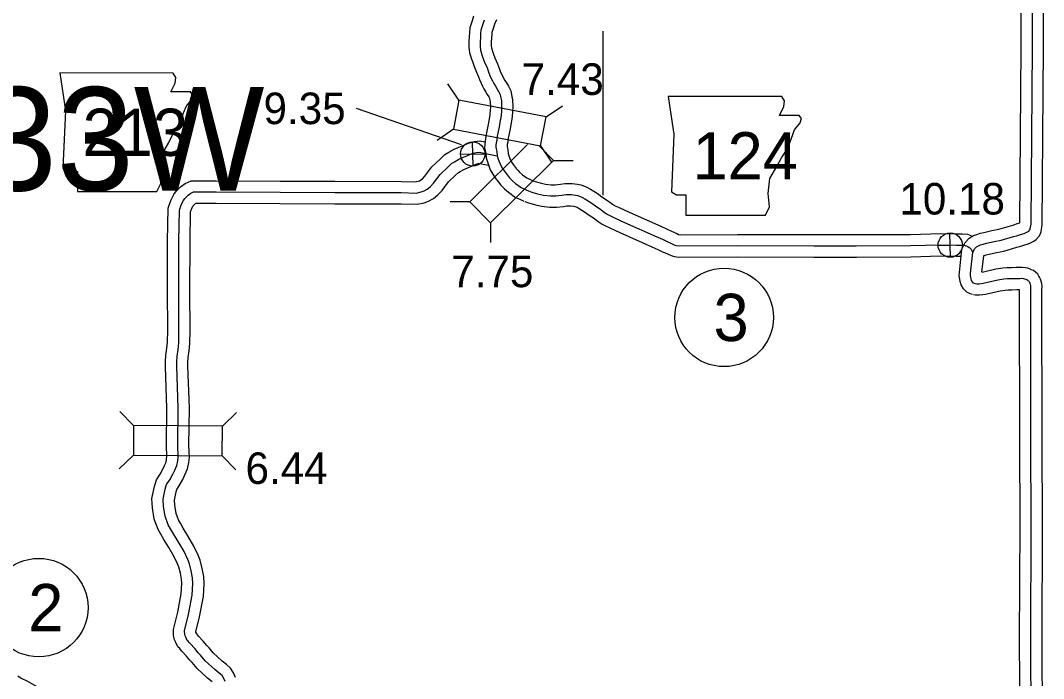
# Model space of a CAD drawing. Extents: x 31699 to 244310, y -8841 to 11474.
# Drawn here: x 99693 to 100606, y 4421 to 5009 of the extents above; entities that cross this region are included whole.
import ezdxf

# ---------------------------------------------------------------- set-up
doc = ezdxf.new("R2010")
doc.units = 0
for name, color, linetype in [('B_Logo', 7, 'Continuous'), ('Default', 7, 'Continuous'), ('G-ANNO-TEXT', 7, 'Continuous'), ('Level 21', 7, 'Continuous'), ('R_Border', 7, 'Continuous'), ('R_Border Notes', 7, 'Continuous'), ('R_XS_EARTHWORK_STAGE1', 7, 'Continuous'), ('R_XS_EARTHWORK_STAGE2', 7, 'Continuous'), ('S_WALL', 7, 'Continuous'), ('S_WALL_ANNOT', 7, 'Continuous')]:
    doc.layers.add(name, color=color, linetype=linetype)

msp = doc.modelspace()

# ---------------------------------------------------------------- linework, layer by layer
at = {"layer": 'B_Logo'}
for points in [[(100545.45, 4773.49), (100544.31, 4773.8), (100543.71, 4774.13), (100542.63, 4775.18), (100541.88, 4776.51), (100541.45, 4777.97), (100541.24, 4779.17), (100540.94, 4781.24), (100540.98, 4782.92), (100542.97, 4801.53), (100544.59, 4804.63), (100546.16, 4806.46), (100548.08, 4807.56), (100549.8, 4808.25), (100552.25, 4809.02), (100555.11, 4809.67), (100562.01, 4811.37), (100568.32, 4812.54), (100579.4, 4815.71), (100581.92, 4816.42), (100585.5, 4817.67), (100588.69, 4818.52), (100589.95, 4818.94), (100592.26, 4820.11), (100592.86, 4820.52), (100593.77, 4821.61), (100594.22, 4822.68), (100594.47, 4824.09), (100595.03, 4826.84), (100596.1, 4984.31), (100595.92, 5122.31)], [(100106.63, 5009.01), (100105.45, 5005.51), (100103.85, 5000.07), (100103.52, 4997.12), (100103.34, 4993.64), (100103.03, 4989.96), (100103.07, 4985.36), (100103.49, 4982.16), (100104.72, 4978.18), (100105.65, 4975.27), (100107.08, 4971.49), (100109.27, 4966.34), (100110.91, 4961.9), (100111.7, 4959.65), (100112.9, 4957.01), (100114.09, 4954.77), (100115.28, 4952.39), (100116.74, 4949.95), (100117.99, 4947.91), (100119.58, 4945.28), (100120.91, 4942.57), (100121.29, 4940.78), (100121.75, 4938.39), (100122.05, 4937.06), (100122.25, 4931.45), (100122.14, 4927.84), (100121.84, 4924.03), (100121.26, 4920.34), (100121.08, 4919.41), (100120.32, 4915.38), (100119.79, 4912.3), (100118.23, 4905.25), (100117.86, 4901.57), (100117.44, 4899.49), (100117.23, 4897.28), (100117.14, 4895.6), (100117.37, 4894.07), (100117.9, 4891.82), (100118.39, 4887.95), (100119.33, 4884.77), (100121.19, 4879.67), (100123, 4876.58), (100124.52, 4874.28), (100127.48, 4870.41), (100129.2, 4868.24), (100131.59, 4865.83), (100134.79, 4863.17), (100139.68, 4859.41), (100142.57, 4858.15), (100146.21, 4856.5)], [(99875.39, 4418.12), (99874.11, 4421.43), (99872.73, 4423.53), (99870.14, 4425.74), (99866.2, 4428.92), (99857.61, 4436.79), (99853.49, 4441.71), (99851.51, 4443.93), (99848.48, 4447.6), (99844.18, 4452.03), (99843.22, 4453.15), (99842.46, 4454.13), (99841.64, 4454.98), (99840.37, 4457.82), (99839.61, 4459), (99839.38, 4460.33), (99839.3, 4463.61), (99842.87, 4478.11), (99846.05, 4495.35), (99846.66, 4505.65), (99846.34, 4510.79), (99845.25, 4517.04), (99843.49, 4523.41), (99842.07, 4527.31), (99838.76, 4534.38), (99833.62, 4543.14), (99829.24, 4550.25), (99826.74, 4554.66), (99824.72, 4558.29), (99821.93, 4565.77), (99820.52, 4574.48), (99820.03, 4581.01), (99821.94, 4590.01), (99823.17, 4594.11), (99825.93, 4598.25), (99828.67, 4603.32), (99830.45, 4606.9), (99832.28, 4611.29), (99833.11, 4615.25), (99833.49, 4619.06), (99833.18, 4628.94), (99833.49, 4662.47), (99832.17, 4699.77), (99832.21, 4703.51), (99832.55, 4708.79), (99833.47, 4714.89), (99833.99, 4720.72), (99834.18, 4731.94), (99834.05, 4767.2), (99834.1, 4811.34), (99834.61, 4839.33), (99836.16, 4844.04), (99838.13, 4848.03), (99839.49, 4849.8), (99842.35, 4852.67), (99844.77, 4854.53), (99847.07, 4855.52), (99867.53, 4855.61), (99924.44, 4855.29), (99973.41, 4855.06), (100032.65, 4854.93), (100045.85, 4854.58), (100050.49, 4855.55), (100053, 4856.41), (100055.83, 4857.95), (100058.51, 4860.15), (100061.36, 4863.36), (100067.36, 4871.18), (100074.2, 4877.69), (100077.65, 4880.91), (100080.21, 4882.51), (100084.22, 4884.74), (100096.09, 4889.83), (100099.53, 4890.85), (100102.46, 4891.05), (100106.27, 4890.34), (100118.39, 4887.95)], [(100146.21, 4856.5), (100149.37, 4855.44), (100154.2, 4854.01), (100159.57, 4852.67), (100165.91, 4851.96), (100170.58, 4852), (100176.09, 4852.6), (100179.68, 4853.15), (100182.41, 4853.22), (100184.54, 4853.13), (100188.28, 4852.69), (100190.22, 4852.27), (100193.85, 4851.02), (100196.69, 4849.48), (100201.9, 4846.13), (100206.17, 4843.1), (100210.98, 4839.87), (100214.25, 4837.28), (100217.16, 4835.41), (100219.59, 4834.07), (100223.02, 4832.48), (100231.92, 4828.35), (100260.35, 4815.74), (100265.87, 4813.26), (100269.58, 4811.48), (100274.5, 4809.26), (100276.99, 4808.12), (100278.2, 4807.81), (100281.21, 4807.35), (100332.97, 4807.58), (100401.14, 4807.4)], [(100401.14, 4807.4), (100438.95, 4807.41), (100487.38, 4807.66), (100514.15, 4808.39), (100528.28, 4808.13), (100533.01, 4808.07), (100536.02, 4807.85), (100537.15, 4807.4), (100537.83, 4807.07), (100538.5, 4806.75), (100539.84, 4805.9), (100540.31, 4805.57), (100541.12, 4804.85), (100541.6, 4804.19), (100542.97, 4801.53)], [(100595.14, 4382.29), (100594.74, 4454.69), (100595.2, 4558.47), (100594.9, 4632.61), (100594.7, 4768.2), (100594.79, 4771.21), (100594.71, 4772.08), (100594.56, 4772.68), (100594.08, 4773.81), (100593.74, 4774.6), (100593.39, 4775.13), (100593.05, 4775.73), (100592.45, 4776.26), (100592.04, 4776.58), (100591.1, 4776.97), (100590.57, 4777.23), (100589.36, 4777.68), (100588.36, 4777.87), (100586.82, 4778.11), (100584.89, 4778.02), (100581.96, 4777.97), (100577.63, 4777.84), (100574.03, 4777.79), (100570.77, 4777.54), (100565.39, 4776.72), (100552.31, 4773.72), (100550.58, 4773.43), (100548.59, 4773.27), (100547.45, 4773.25), (100546.45, 4773.3), (100545.45, 4773.49)]]:
    msp.add_lwpolyline(points, dxfattribs=at)
at = {"layer": 'Default'}
msp.add_line((100212.57, 4999.1), (100212.57, 4852.8), dxfattribs=at)
at = {"layer": 'G-ANNO-TEXT'}
for points in [[(99727.74, 4961.84), (99732.82, 4928), (99730.56, 4876.69), (99735.07, 4873.87), (99743.53, 4873.87), (99743.53, 4855.82), (99814.59, 4855.82), (99817.97, 4863.15), (99816.84, 4874.99), (99818.53, 4888.53), (99824.74, 4899.24), (99828.69, 4907.14), (99834.32, 4915.6), (99837.71, 4924.62), (99840.53, 4931.95), (99845.6, 4938.15), (99846.73, 4942.1), (99844.48, 4944.92), (99826.99, 4944.92), (99830.94, 4952.82), (99831.51, 4957.89), (99829.17, 4961.79)], [(100271.07, 4940.87), (100276.15, 4907.03), (100273.89, 4855.71), (100278.41, 4852.89), (100286.86, 4852.89), (100286.86, 4834.85), (100357.92, 4834.85), (100361.3, 4842.18), (100360.18, 4854.02), (100361.87, 4867.56), (100368.07, 4878.27), (100372.02, 4886.17), (100377.66, 4894.63), (100381.04, 4903.65), (100383.86, 4910.98), (100388.94, 4917.18), (100390.06, 4921.13), (100387.81, 4923.95), (100370.33, 4923.95), (100374.27, 4931.84), (100374.84, 4936.92), (100372.5, 4940.82)]]:
    msp.add_lwpolyline(points, close=True, dxfattribs=at)
at = {"layer": 'Level 21'}
for p, q in [((100096.77, 4878.65), (100096.27, 4900.35)), ((100085.67, 4889.25), (100107.37, 4889.75)), ((100523.05, 4797.19), (100522.55, 4818.89)), ((100511.95, 4807.79), (100533.65, 4808.29))]:
    msp.add_line(p, q, dxfattribs=at)
for centre in [(100096.52, 4889.5), (100522.8, 4808.04)]:
    msp.add_circle(centre, 10.85, dxfattribs=at)
at = {"layer": 'R_Border Notes'}
for centre in [(100320.9, 4743.47), (99709.08, 4484.21)]:
    msp.add_circle(centre, 44, dxfattribs=at)
at = {"layer": 'R_XS_EARTHWORK_STAGE1'}
for p, q in [((100084.21, 4937.43), (100074.31, 4951.99)), ((100162, 4922.6), (100176.56, 4932.49)), ((100079.26, 4911.5), (100064.71, 4901.6)), ((100145.44, 4897.89), (100093.85, 4846.79)), ((100168.7, 4883.77), (100156, 4896.59)), ((100157.06, 4896.66), (100166.95, 4882.11)), ((100112.43, 4828.03), (100168.7, 4883.77)), ((100168.7, 4883.77), (100186.3, 4883.69)), ((100093.85, 4846.79), (100076.25, 4846.87)), ((100093.85, 4846.79), (100112.43, 4828.03)), ((100112.43, 4828.03), (100112.35, 4810.43)), ((99793.74, 4646.93), (99781.41, 4659.49)), ((99872.94, 4646.19), (99885.5, 4658.52)), ((99793.5, 4620.53), (99780.94, 4608.2)), ((99872.69, 4619.8), (99885.02, 4607.24))]:
    msp.add_line(p, q, dxfattribs=at)
for points in [[(100162, 4922.6), (100084.21, 4937.43), (100079.26, 4911.5), (100157.06, 4896.66)], [(99872.94, 4646.19), (99793.74, 4646.93), (99793.5, 4620.53), (99872.69, 4619.8)]]:
    msp.add_lwpolyline(points, close=True, dxfattribs=at)
at = {"layer": 'R_XS_EARTHWORK_STAGE2'}
for points in [[(100542.76, 4763.86), (100540.55, 4764.47), (100537.73, 4765.99), (100534.63, 4769.01), (100532.59, 4772.61), (100531.7, 4775.69), (100531.36, 4777.57), (100530.92, 4780.65), (100530.99, 4783.57), (100533.23, 4804.48), (100536.26, 4810.28), (100539.7, 4814.28), (100543.7, 4816.58), (100546.43, 4817.67), (100549.65, 4818.69), (100552.81, 4819.4), (100559.9, 4821.15), (100566.04, 4822.28), (100576.68, 4825.33), (100578.92, 4825.96), (100582.55, 4827.24), (100585.04, 4827.9), (100586.1, 4984.34), (100585.92, 5122.93)], [(100551.13, 4783.81), (100552.71, 4798.58), (100552.75, 4798.66), (100553.17, 4798.83), (100554.86, 4799.36), (100557.41, 4799.94), (100564.12, 4801.59), (100570.61, 4802.79), (100582.13, 4806.09), (100584.93, 4806.87), (100588.45, 4808.11), (100591.56, 4808.94), (100593.81, 4809.69), (100597.39, 4811.5), (100599.63, 4813.05), (100602.4, 4816.32), (100603.88, 4819.86), (100604.3, 4822.23), (100605.02, 4825.8), (100606.1, 4984.28), (100605.92, 5121.68)], [(100097.32, 5012.72), (100095.91, 5008.52), (100094, 5002.04), (100093.55, 4997.93), (100093.36, 4994.32), (100093.02, 4990.33), (100093.08, 4984.67), (100093.68, 4980.03), (100095.18, 4975.18), (100096.21, 4971.97), (100097.8, 4967.77), (100099.98, 4962.64), (100101.5, 4958.52), (100102.41, 4955.93), (100103.92, 4952.6), (100105.2, 4950.18), (100106.51, 4947.57), (100108.18, 4944.77), (100109.45, 4942.71), (100110.8, 4940.47), (100111.39, 4939.29), (100111.49, 4938.81), (100111.96, 4936.35), (100112.09, 4935.77), (100112.25, 4931.43), (100112.15, 4928.4), (100111.9, 4925.2), (100111.4, 4922.04), (100111.26, 4921.27), (100110.47, 4917.15), (100109.97, 4914.21), (100108.34, 4906.84), (100107.96, 4903.06), (100107.54, 4900.95), (100107.25, 4898.03), (100107.09, 4895.11), (100107.55, 4892.18), (100108.04, 4890.05), (100108.57, 4885.88), (100109.83, 4881.64), (100112.1, 4875.41), (100114.51, 4871.29), (100116.37, 4868.47), (100119.6, 4864.26), (100121.71, 4861.6), (100124.82, 4858.45), (100128.54, 4855.36), (100134.55, 4850.74), (100138.51, 4849.01), (100142.08, 4847.39)], [(100117.74, 5009.23), (100115.93, 5005.31), (100114.98, 5002.51), (100113.69, 4998.09), (100113.49, 4996.31), (100113.32, 4992.96), (100113.03, 4989.59), (100113.07, 4986.05), (100113.29, 4984.29), (100114.25, 4981.19), (100115.1, 4978.57), (100116.36, 4975.22), (100118.57, 4970.03), (100120.32, 4965.29), (100120.99, 4963.37), (100121.88, 4961.42), (100122.98, 4959.35), (100124.05, 4957.21), (100125.29, 4955.13), (100126.52, 4953.12), (100128.36, 4950.09), (100130.44, 4945.86), (100131.1, 4942.75), (100131.54, 4940.43), (100132.01, 4938.35), (100132.26, 4931.48), (100132.13, 4927.29), (100131.77, 4922.86), (100131.12, 4918.65), (100130.91, 4917.54), (100130.16, 4913.61), (100129.61, 4910.38), (100128.12, 4903.65), (100127.76, 4900.07), (100127.35, 4898.02), (100127.2, 4896.52), (100127.18, 4896.1), (100127.2, 4895.97), (100127.75, 4893.58), (100128.21, 4890.03), (100128.83, 4887.91), (100130.28, 4883.94), (100131.49, 4881.86), (100132.67, 4880.08), (100135.37, 4876.56), (100136.69, 4874.89), (100138.36, 4873.21), (100141.04, 4870.98), (100144.8, 4868.08), (100146.64, 4867.28), (100150.34, 4865.6)], [(99863.76, 4418.04), (99859.68, 4421.33), (99850.37, 4429.87), (99845.93, 4435.16), (99843.92, 4437.41), (99841.02, 4440.92), (99836.8, 4445.28), (99835.46, 4446.83), (99834.88, 4447.59), (99833.23, 4449.29), (99831.55, 4453.05), (99830.11, 4455.29), (99829.4, 4459.35), (99829.27, 4464.7), (99833.09, 4480.22), (99836.1, 4496.56), (99836.64, 4505.63), (99836.39, 4509.61), (99835.48, 4514.85), (99833.96, 4520.36), (99832.82, 4523.47), (99829.9, 4529.72), (99825.04, 4537.99), (99820.63, 4545.16), (99818.02, 4549.76), (99815.61, 4554.08), (99812.22, 4563.2), (99810.58, 4573.3), (99809.95, 4581.69), (99812.24, 4592.49), (99814.02, 4598.42), (99817.36, 4603.41), (99819.79, 4607.92), (99821.35, 4611.05), (99822.69, 4614.27), (99823.21, 4616.77), (99823.47, 4619.4), (99823.17, 4628.83), (99823.48, 4662.34), (99822.17, 4699.65), (99822.22, 4703.88), (99822.6, 4709.86), (99823.53, 4716.09), (99824, 4721.25), (99824.18, 4732.01), (99824.05, 4767.18), (99824.1, 4811.44), (99824.64, 4841.02), (99826.88, 4847.84), (99829.6, 4853.34), (99831.94, 4856.4), (99835.73, 4860.2), (99839.67, 4863.23), (99845, 4865.51), (99867.53, 4865.61), (99924.49, 4865.29), (99973.45, 4865.06), (100032.79, 4864.93), (100044.94, 4864.6), (100047.83, 4865.21), (100048.96, 4865.6), (100050.22, 4866.28), (100051.55, 4867.38), (100053.65, 4869.73), (100059.91, 4877.89), (100067.34, 4884.97), (100071.54, 4888.88), (100075.13, 4891.12), (100079.81, 4893.73), (100092.69, 4899.25), (100097.74, 4900.75), (100103.03, 4901.11), (100106.99, 4900.38)], [(99884.72, 4421.73), (99883.05, 4426.03), (99880.3, 4430.21), (99876.53, 4433.44), (99872.72, 4436.5), (99864.85, 4443.72), (99861.05, 4448.25), (99859.1, 4450.44), (99855.94, 4454.27), (99851.56, 4458.79), (99850.97, 4459.47), (99850.06, 4460.66), (99849.33, 4462.28), (99849.33, 4462.51), (99852.65, 4476.01), (99855.99, 4494.15), (99856.68, 4505.67), (99856.28, 4511.96), (99855.02, 4519.23), (99853.03, 4526.46), (99851.31, 4531.15), (99847.62, 4539.04), (99842.19, 4548.29), (99837.85, 4555.34), (99835.45, 4559.57), (99833.82, 4562.49), (99831.65, 4568.33), (99830.46, 4575.66), (99830.11, 4580.34), (99831.63, 4587.53), (99832.32, 4589.8), (99834.51, 4593.09), (99837.55, 4598.72), (99839.56, 4602.76), (99841.87, 4608.31), (99843.01, 4613.73), (99843.5, 4618.73), (99843.18, 4629.05), (99843.49, 4662.6), (99842.17, 4699.89), (99842.21, 4703.14), (99842.5, 4707.73), (99843.4, 4713.7), (99843.98, 4720.18), (99844.18, 4731.87), (99844.05, 4767.21), (99844.1, 4811.24), (99844.58, 4837.64), (99845.44, 4840.25), (99846.66, 4842.72), (99847.03, 4843.2), (99848.97, 4845.15), (99849.47, 4845.53), (99867.52, 4845.61), (99924.38, 4845.29), (99973.38, 4845.06), (100032.5, 4844.93), (100046.76, 4844.55), (100053.15, 4845.9), (100057.04, 4847.23), (100061.44, 4849.62), (100065.46, 4852.92), (100069.07, 4856.98), (100074.82, 4864.47), (100081.06, 4870.41), (100083.77, 4872.94), (100085.29, 4873.89), (100088.64, 4875.75), (100099.49, 4880.41), (100101.31, 4880.94), (100101.88, 4880.98), (100104.39, 4880.52), (100110.38, 4879.34)], [(100149.4, 4865.98), (100152.37, 4864.98), (100156.83, 4863.67), (100161.35, 4862.54), (100166.43, 4861.96), (100169.99, 4861.99), (100174.79, 4862.52), (100178.79, 4863.13), (100182.48, 4863.22), (100185.33, 4863.11), (100189.94, 4862.56), (100192.92, 4861.91), (100197.89, 4860.2), (100201.78, 4858.1), (100207.5, 4854.42), (100211.86, 4851.33), (100216.89, 4847.95), (100220.07, 4845.42), (100222.28, 4844), (100224.11, 4842.99), (100227.23, 4841.55), (100236.05, 4837.46), (100264.42, 4824.87), (100270.08, 4822.34), (100273.8, 4820.55), (100278.64, 4818.36), (100280.28, 4817.61), (100281.95, 4817.36), (100332.96, 4817.58), (100401.17, 4817.4)], [(100143.03, 4847.02), (100146.37, 4845.9), (100151.58, 4844.36), (100157.78, 4842.81), (100165.4, 4841.95), (100171.16, 4842.01), (100177.39, 4842.68), (100180.56, 4843.17), (100182.33, 4843.21), (100183.75, 4843.16), (100186.63, 4842.81), (100187.53, 4842.62), (100189.82, 4841.83), (100191.6, 4840.87), (100196.3, 4837.85), (100200.49, 4834.87), (100205.08, 4831.79), (100208.42, 4829.14), (100212.03, 4826.82), (100215.07, 4825.14), (100218.82, 4823.4), (100227.79, 4819.24), (100256.28, 4806.6), (100261.66, 4804.19), (100265.36, 4802.42), (100270.36, 4800.16), (100273.66, 4798.65), (100276.21, 4798), (100280.47, 4797.35), (100332.98, 4797.58), (100401.11, 4797.4)], [(100401.14, 4817.4), (100438.93, 4817.41), (100487.22, 4817.66), (100514.11, 4818.4), (100528.44, 4818.13), (100533.45, 4818.07), (100538.28, 4817.71), (100541.18, 4816.56), (100542.18, 4816.07), (100542.25, 4816.04)], [(100401.14, 4797.4), (100438.98, 4797.41), (100487.55, 4797.66), (100514.2, 4798.39), (100528.12, 4798.14), (100532.15, 4798.08)], [(100605.14, 4382.32), (100604.74, 4454.7), (100605.2, 4558.47), (100604.9, 4632.64), (100604.7, 4768.06), (100604.8, 4771.52), (100604.6, 4773.69), (100604.1, 4775.82), (100603.27, 4777.76), (100602.59, 4779.33), (100601.94, 4780.33), (100600.88, 4782.18), (100598.87, 4783.92), (100597.21, 4785.27), (100595.19, 4786.1), (100594.5, 4786.44), (100592.04, 4787.35), (100590.06, 4787.72), (100587.37, 4788.15), (100584.57, 4788.01), (100581.73, 4787.97), (100577.41, 4787.84), (100573.58, 4787.78), (100569.64, 4787.48), (100563.52, 4786.56), (100551.18, 4783.72)], [(100585.14, 4382.27), (100584.74, 4454.69), (100585.2, 4558.47), (100584.9, 4632.58), (100584.7, 4768.01), (100582.19, 4767.97), (100577.86, 4767.84), (100574.49, 4767.79), (100571.9, 4767.6), (100567.26, 4766.89), (100554.27, 4763.91), (100551.83, 4763.5), (100549.07, 4763.27), (100547.27, 4763.25), (100545.28, 4763.35), (100543.63, 4763.65)], [(99690.34, 4423.13), (99693.3, 4421.32), (99698.42, 4418.85), (99711.53, 4411.4), (99724.5, 4404.6), (99734.83, 4399.31), (99741.73, 4396.19), (99751.17, 4390.54), (99757.84, 4385.77), (99764.13, 4381.82), (99782.52, 4369.09), (99802.31, 4356.54), (99807.27, 4353.28), (99811.19, 4350.59), (99813.25, 4349.69), (99829.14, 4343.15), (99840.62, 4338.29), (99845.93, 4335.28), (99846.64, 4334.96)]]:
    msp.add_lwpolyline(points, dxfattribs=at)
at = {"layer": 'S_WALL_ANNOT'}
msp.add_line((99992.31, 4930.35), (100086.3, 4897.99), dxfattribs=at)

# ---------------------------------------------------------------- texts
at = {"layer": 'G-ANNO-TEXT'}
for s, p in [('213', (99748.07, 4887.72)), ('124', (100292.62, 4866.71))]:
    msp.add_text(s, height=42.24, dxfattribs=at).set_placement(p)
at = {"layer": 'R_Border'}
msp.add_text('R33W', height=92.4, dxfattribs=at).set_placement((99567.2, 4856.8))
at = {"layer": 'R_Border Notes'}
for s, p in [('3', (100311.45, 4722.35)), ('2', (99699.63, 4463.09))]:
    msp.add_text(s, height=42.24, dxfattribs=at).set_placement(p)
at = {"layer": 'S_WALL'}
for s, p in [('7.43', (100140.18, 4942.26)), ('7.75', (100077.36, 4770.47)), ('6.44', (99893.65, 4594.69))]:
    msp.add_text(s, height=28.16, dxfattribs=at).set_placement(p)
at = {"layer": 'S_WALL_ANNOT'}
for s, p in [('9.35', (99909.71, 4916.15)), ('10.18', (100477.4, 4835.39))]:
    msp.add_text(s, height=28.16, dxfattribs=at).set_placement(p)

doc.saveas('drawing.dxf')
